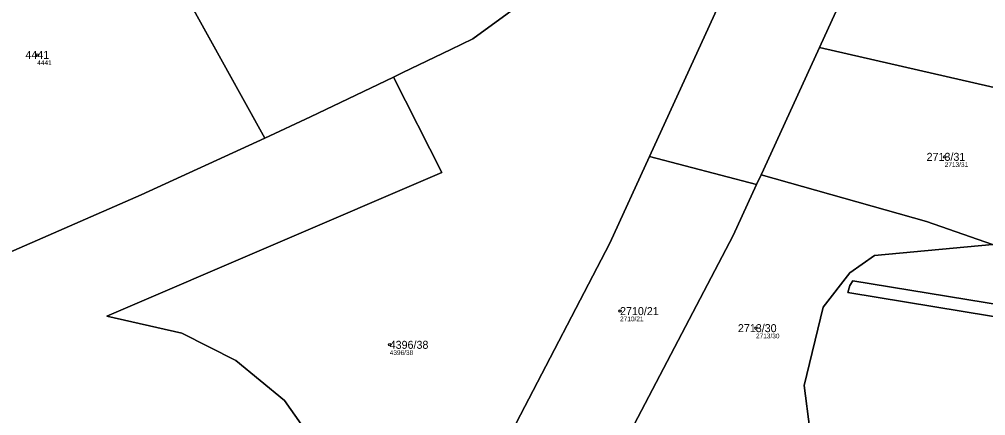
# Model space of a CAD drawing. Extents: x -739214 to -733252, y -1147612 to -1142842.
# Drawn here: x -738146.2 to -737941, y -1145972.4 to -1145888.1 of the extents above; entities that cross this region are included whole.
import ezdxf

# ---------------------------------------------------------------- set-up
doc = ezdxf.new("R2010")
doc.units = 0
for name, color, linetype in [('Definiční body', 7, 'Continuous'), ('Hranice parcel', 7, 'Continuous'), ('Parcelní čísla', 7, 'Continuous'), ('Polygon parcely', 7, 'Continuous')]:
    doc.layers.add(name, color=color, linetype=linetype)

msp = doc.modelspace()

# ---------------------------------------------------------------- linework, layer by layer
at = {"layer": 'Definiční body'}
for centre in [(-738142.43, -1145895.69), (-737949.69, -1145917.36), (-738018.64, -1145950.14), (-737989.77, -1145953.77), (-738067.57, -1145957.31)]:
    msp.add_circle(centre, 0.25, dxfattribs=at)
at = {"layer": 'Hranice parcel'}
for p, q in [((-738141.83, -1145827.22), (-738094.12, -1145913.37)), ((-737995.4, -1145880.1), (-738012.37, -1145917.26)), ((-737976.28, -1145894.12), (-737904.88, -1145910.49)), ((-738012.37, -1145917.26), (-737989.64, -1145923.27)), ((-737989.64, -1145923.27), (-737988.67, -1145921.17))]:
    msp.add_line(p, q, dxfattribs=at)
for points in [[(-737976.28, -1145894.12), (-737962.3, -1145863.6), (-737960.18, -1145857.54)], [(-738017.63, -1145864.22), (-738032.03, -1145878.49), (-738034.55, -1145880.99), (-738049.9, -1145892.28), (-738054.56, -1145894.53), (-738064.77, -1145899.45), (-738066.79, -1145900.42)], [(-737988.67, -1145921.17), (-737988.18, -1145920.09), (-737976.28, -1145894.12)], [(-738092.59, -1146030.01), (-738088.97, -1146019.57), (-738090.24, -1146008.04), (-738074.06, -1145999.95), (-738079.27, -1145984.24), (-738089.92, -1145969.15), (-738100.25, -1145960.63), (-738111.71, -1145954.85), (-738127.67, -1145951.25), (-738056.5, -1145920.71), (-738066.79, -1145900.42)], [(-738066.79, -1145900.42), (-738084.36, -1145908.89), (-738094.12, -1145913.37)], [(-738094.12, -1145913.37), (-738120.39, -1145925.43), (-738151.98, -1145939.26), (-738154.11, -1145940.3), (-738157.07, -1145941.74)], [(-738012.37, -1145917.26), (-738020.8, -1145935.7), (-738040.73, -1145973.93)], [(-737939.56, -1145936), (-737953.52, -1145931.07), (-737988.67, -1145921.17)], [(-738017.21, -1145977.23), (-737994.6, -1145934.1), (-737989.64, -1145923.27)], [(-737974.51, -1145986), (-737978.33, -1145975.3), (-737979.57, -1145965.94), (-737975.52, -1145949.33), (-737969.83, -1145942.01), (-737964.58, -1145938.35), (-737939.56, -1145936)], [(-737904.78, -1145954.25), (-737969.21, -1145943.71), (-737969.83, -1145944.67), (-737970.29, -1145946.19), (-737897.23, -1145958.22)]]:
    msp.add_lwpolyline(points, dxfattribs=at)
at = {"layer": 'Polygon parcely'}
for points in [[(-737926.61, -1145779.16), (-737921, -1145766.7), (-737918.67, -1145760.98), (-737895.09, -1145703.17), (-737908.43, -1145712.29), (-737927.79, -1145725.52), (-737928.4, -1145725.93), (-737958.05, -1145745.6), (-737951.8, -1145754.1), (-737959.7, -1145774.86), (-737966.85, -1145793.66), (-737969.68, -1145801.1), (-737972.8, -1145809.3), (-737995.4, -1145880.1), (-738012.37, -1145917.26), (-737989.64, -1145923.27), (-737988.67, -1145921.17), (-737988.18, -1145920.09), (-737976.28, -1145894.12), (-737962.3, -1145863.6), (-737960.18, -1145857.54), (-737954.2, -1145840.4), (-737947.75, -1145826.09), (-737928.91, -1145784.26)], [(-738058.02, -1145802.76), (-738133.85, -1145822.21), (-738141.83, -1145827.22), (-738094.12, -1145913.37), (-738084.36, -1145908.89), (-738066.79, -1145900.42), (-738064.77, -1145899.45), (-738054.56, -1145894.53), (-738049.9, -1145892.28), (-738034.55, -1145880.99), (-738032.03, -1145878.49), (-738017.63, -1145864.22), (-738051.97, -1145801.21)], [(-738157.07, -1145941.74), (-738154.11, -1145940.3), (-738151.98, -1145939.26), (-738120.39, -1145925.43), (-738094.12, -1145913.37), (-738141.83, -1145827.22), (-738146.37, -1145830.07), (-738181.2, -1145903.16)], [(-737976.28, -1145894.12), (-737904.88, -1145910.49), (-737899.68, -1145901.19), (-737889.1, -1145876.44), (-737960.18, -1145857.54), (-737962.3, -1145863.6)], [(-737932.66, -1145935.34), (-737923.07, -1145931.81), (-737915.18, -1145925.17), (-737907.98, -1145916.06), (-737904.88, -1145910.49), (-737976.28, -1145894.12), (-737988.18, -1145920.09), (-737988.67, -1145921.17), (-737953.52, -1145931.07), (-737939.56, -1145936)], [(-738018.22, -1145979.14), (-738017.21, -1145977.23), (-737994.6, -1145934.1), (-737989.64, -1145923.27), (-738012.37, -1145917.26), (-738020.8, -1145935.7), (-738040.73, -1145973.93)], [(-737978.33, -1145975.3), (-737979.57, -1145965.94), (-737975.52, -1145949.33), (-737969.83, -1145942.01), (-737964.58, -1145938.35), (-737939.56, -1145936), (-737953.52, -1145931.07), (-737988.67, -1145921.17), (-737989.64, -1145923.27), (-737994.6, -1145934.1), (-738017.21, -1145977.23), (-737987.7, -1145984.13), (-737974.51, -1145986)], [(-737920.32, -1146064.65), (-737919.55, -1146061.75), (-737925.57, -1146059.92), (-737886.07, -1145964.06), (-737897.23, -1145958.22), (-737970.29, -1145946.19), (-737969.83, -1145944.67), (-737969.21, -1145943.71), (-737904.78, -1145954.25), (-737924.7, -1145943.8), (-737939.56, -1145936), (-737964.58, -1145938.35), (-737969.83, -1145942.01), (-737975.52, -1145949.33), (-737979.57, -1145965.94), (-737978.33, -1145975.3), (-737974.51, -1145986), (-737963.34, -1145997.53), (-737958.79, -1146006.86), (-737957.24, -1146027.33), (-737953.26, -1146058.99)], [(-737897.23, -1145958.22), (-737904.78, -1145954.25), (-737969.21, -1145943.71), (-737969.83, -1145944.67), (-737970.29, -1145946.19)]]:
    msp.add_lwpolyline(points, close=True, dxfattribs=at)
for points in [[(-738034.55, -1145880.99), (-738049.9, -1145892.28), (-738054.56, -1145894.53), (-738064.77, -1145899.45), (-738066.79, -1145900.42), (-738056.5, -1145920.71), (-738127.67, -1145951.25), (-738111.71, -1145954.85), (-738100.25, -1145960.63), (-738089.92, -1145969.15), (-738079.27, -1145984.24), (-738074.06, -1145999.95), (-738090.24, -1146008.04), (-738088.97, -1146019.57), (-738092.59, -1146030.01), (-738073.88, -1146034.09), (-738060.2, -1146011.3), (-738049.58, -1145990.92), (-738046.38, -1145984.77), (-738040.73, -1145973.93), (-738020.8, -1145935.7), (-738012.37, -1145917.26), (-737995.4, -1145880.1)], [(-738157.48, -1146014.47), (-738123.09, -1146023.37), (-738092.59, -1146030.01), (-738088.97, -1146019.57), (-738090.24, -1146008.04), (-738074.06, -1145999.95), (-738079.27, -1145984.24), (-738089.92, -1145969.15), (-738100.25, -1145960.63), (-738111.71, -1145954.85), (-738127.67, -1145951.25), (-738056.5, -1145920.71), (-738066.79, -1145900.42), (-738084.36, -1145908.89), (-738094.12, -1145913.37), (-738120.39, -1145925.43), (-738151.98, -1145939.26)]]:
    msp.add_lwpolyline(points, dxfattribs=at)

# ---------------------------------------------------------------- texts
at = {"layer": 'Definiční body'}
for s, p in [('4441', (-738142.43, -1145897.85)), ('2713/31', (-737949.69, -1145919.52)), ('2710/21', (-738018.64, -1145952.3)), ('2713/30', (-737989.77, -1145955.93)), ('4396/38', (-738067.57, -1145959.47))]:
    msp.add_text(s, height=1, dxfattribs=at).set_placement(p)
at = {"layer": 'Parcelní čísla'}
for s, p in [('4441', (-738144.94, -1145896.54)), ('2713/31', (-737953.53, -1145918.21)), ('2710/21', (-738018.64, -1145950.99)), ('2713/30', (-737993.61, -1145954.62)), ('4396/38', (-738067.57, -1145958.16))]:
    msp.add_text(s, height=1.7, dxfattribs=at).set_placement(p)

doc.saveas('drawing.dxf')
